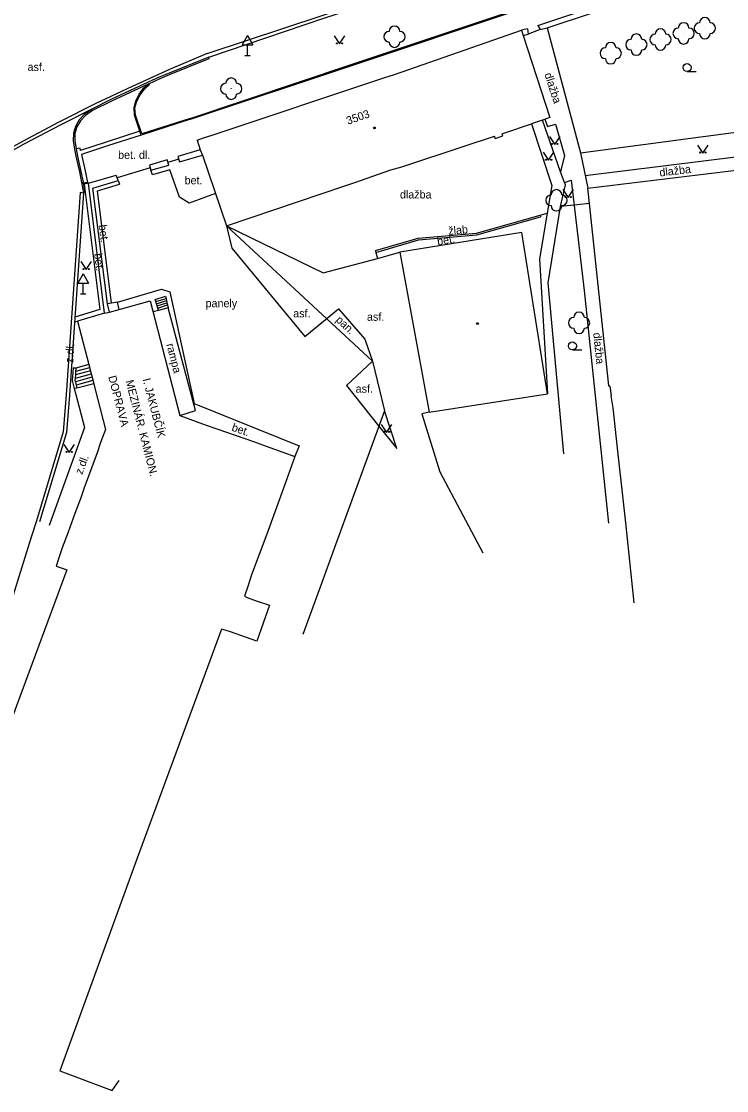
# Model space of a CAD drawing. Extents: x -584400 to -581602, y -1210894 to -1208793.
# Drawn here: x -583200.7 to -583134.6, y -1210788.6 to -1210688.4 of the extents above; entities that cross this region are included whole.
import ezdxf

# ---------------------------------------------------------------- set-up
doc = ezdxf.new("R2010")
doc.units = 0
for name, color, linetype in [('BUDOVY_MĚŘ', 7, 'Continuous'), ('POMOC_POPIS', 7, 'Continuous'), ('ROZHRANÍ_PLOCH', 7, 'Continuous'), ('ZELEŇ', 7, 'Continuous'), ('ZN_BUDOV', 7, 'Continuous'), ('ZN_DOPLŇKOVÉ', 7, 'Continuous'), ('ZN_KULTUR', 7, 'Continuous'), ('Č_POPIS_EVID', 7, 'Continuous')]:
    doc.layers.add(name, color=color, linetype=linetype)

msp = doc.modelspace()

# ---------------------------------------------------------------- linework, layer by layer
at = {"layer": 'BUDOVY_MĚŘ'}
for points in [[(-583184.19, -1210699.49), (-583183.61, -1210699.29), (-583182.68, -1210699.01), (-583166.62, -1210693.61), (-583165.69, -1210693.35), (-583153.81, -1210689.2), (-583153.65, -1210689.7), (-583151.14, -1210697.37), (-583151.83, -1210697.61), (-583152.88, -1210697.97)], [(-583156.27, -1210699.33), (-583155.55, -1210699.1), (-583155.61, -1210698.9), (-583155.45, -1210698.85), (-583152.88, -1210697.97)], [(-583184.19, -1210699.49), (-583183.91, -1210700.39), (-583183.7, -1210700.89), (-583181.45, -1210707.53), (-583170.35, -1210703.79), (-583169.43, -1210703.47), (-583166.06, -1210702.29), (-583165.03, -1210702), (-583159.08, -1210700.02), (-583156.53, -1210699.17), (-583156.34, -1210699.11)], [(-583156.27, -1210699.33), (-583156.34, -1210699.11)], [(-583145.53, -1210722.56), (-583145.63, -1210722.56), (-583145.65, -1210722.19), (-583147.42, -1210705.44), (-583147.59, -1210703.98), (-583133.15, -1210702.24)], [(-583153.78, -1210708.16), (-583165.2, -1210709.98), (-583162.45, -1210724.97), (-583151.37, -1210723.28), (-583153.78, -1210708.16)], [(-583191.49, -1210715.37), (-583188.6, -1210714.56), (-583185.83, -1210725.29), (-583183.34, -1210726.21), (-583182.26, -1210726.58), (-583178.91, -1210727.74), (-583178.07, -1210728.06), (-583175.04, -1210729.13), (-583175.97, -1210731.77), (-583177.66, -1210736.41), (-583179.09, -1210740.24), (-583179.46, -1210741.31), (-583179.75, -1210742.22), (-583179.51, -1210742.34), (-583178.58, -1210742.7), (-583177.41, -1210743.07), (-583178, -1210744.75), (-583178.6, -1210746.44), (-583181.08, -1210745.58), (-583181.49, -1210745.45), (-583181.92, -1210745.32), (-583189.81, -1210766.79), (-583197.05, -1210786.71), (-583192.16, -1210788.56), (-583191.5, -1210787.62)], [(-583191.49, -1210715.37), (-583191.67, -1210714.67), (-583192.21, -1210714.78), (-583192.61, -1210714.84)], [(-583192.42, -1210715.61), (-583192.61, -1210714.84)], [(-583192.87, -1210715.72), (-583195.42, -1210716.45), (-583194.35, -1210720.52), (-583193.89, -1210722.34), (-583193.79, -1210722.72), (-583193.53, -1210723.7), (-583192.79, -1210726.62), (-583193.25, -1210727.83), (-583193.57, -1210728.79), (-583194.78, -1210732.06), (-583195.1, -1210733), (-583195.66, -1210734.49), (-583196.28, -1210736.22), (-583196.85, -1210737.7), (-583197, -1210738.17), (-583197.41, -1210739.4), (-583196.84, -1210739.6), (-583196.41, -1210739.75), (-583201.11, -1210752.51), (-583205.78, -1210765.34), (-583206.94, -1210768.62), (-583209.22, -1210767.73), (-583211.95, -1210766.65), (-583212.05, -1210766.96)], [(-583192.87, -1210715.72), (-583192.42, -1210715.61)], [(-583192.42, -1210715.61), (-583191.49, -1210715.37)], [(-583145.53, -1210722.56), (-583145.39, -1210723.45)], [(-583143.26, -1210742.85), (-583144.04, -1210735.35), (-583144.45, -1210731.43), (-583144.6, -1210730.34), (-583144.81, -1210728.36), (-583145.22, -1210724.58), (-583145.39, -1210723.45)]]:
    msp.add_lwpolyline(points, dxfattribs=at)
at = {"layer": 'ROZHRANÍ_PLOCH'}
for points in [[(-583183.11, -1210691.71), (-583172.31, -1210688.07), (-583156.03, -1210682.74), (-583153.53, -1210681.91), (-583132.94, -1210675.24), (-583111.93, -1210668.38)], [(-583183.26, -1210691.38), (-583172.4, -1210687.78), (-583156.13, -1210682.46), (-583153.62, -1210681.63), (-583133.03, -1210674.96)], [(-583184.82, -1210697.54), (-583169.62, -1210692.47), (-583154.27, -1210687.34), (-583155.76, -1210682.84), (-583153.87, -1210682.22)], [(-583184.84, -1210697.45), (-583169.66, -1210692.38), (-583154.39, -1210687.28), (-583155.86, -1210682.87), (-583155.76, -1210682.84)], [(-583183.26, -1210691.38), (-583186.79, -1210692.88), (-583190.28, -1210694.46), (-583193.74, -1210696.1), (-583197.16, -1210697.82), (-583200.55, -1210699.61), (-583204.4, -1210701.76), (-583206.3, -1210702.84), (-583208.16, -1210703.98), (-583209.98, -1210705.2), (-583211.75, -1210706.48), (-583213.2, -1210707.61), (-583214.28, -1210708.46), (-583216.19, -1210710.05), (-583218.05, -1210711.7), (-583219.86, -1210713.42), (-583221.61, -1210715.19), (-583222.85, -1210716.51)], [(-583184.84, -1210697.45), (-583189.37, -1210698.91), (-583189.96, -1210697.14), (-583190.02, -1210696.48), (-583189.85, -1210695.83), (-583189.54, -1210695.25), (-583189.14, -1210694.71), (-583188.65, -1210694.28), (-583188.71, -1210694.21), (-583187.67, -1210693.73), (-583186.77, -1210693.35), (-583183.06, -1210691.84), (-583183.11, -1210691.71), (-583186.82, -1210693.22), (-583187.74, -1210693.6), (-583188.78, -1210694.07), (-583192.27, -1210695.7), (-583194.07, -1210696.6), (-583194.79, -1210697.09), (-583195.25, -1210697.58), (-583195.6, -1210698.21), (-583195.79, -1210698.85), (-583195.82, -1210699.56), (-583195.68, -1210700.34), (-583195.55, -1210701.01), (-583195.23, -1210702.46), (-583195.02, -1210703.47), (-583194.85, -1210704.45), (-583194.72, -1210704.4)], [(-583189.56, -1210698.66), (-583190.06, -1210697.15), (-583190.11, -1210696.46), (-583189.93, -1210695.8), (-583189.62, -1210695.19), (-583189.21, -1210694.63), (-583188.71, -1210694.21), (-583192.22, -1210695.83), (-583194, -1210696.72), (-583194.67, -1210697.19), (-583195.12, -1210697.67), (-583195.47, -1210698.26), (-583195.64, -1210698.88), (-583195.67, -1210699.54), (-583195.54, -1210700.31)], [(-583194.07, -1210696.6), (-583196.59, -1210697.86), (-583197.04, -1210698.09), (-583200.42, -1210699.88), (-583203.8, -1210701.76)], [(-583184.82, -1210697.54), (-583189.44, -1210699.03)], [(-583151.62, -1210697.54), (-583151.38, -1210698.2), (-583150.61, -1210697.99), (-583149.77, -1210700.92), (-583150.16, -1210702.47)], [(-583189.44, -1210699.03), (-583189.56, -1210698.66), (-583192.71, -1210699.67), (-583195.11, -1210700.45), (-583195.16, -1210700.23), (-583195.54, -1210700.31), (-583195.4, -1210700.98), (-583195.09, -1210702.44), (-583194.88, -1210703.44)], [(-583189.44, -1210699.03), (-583192.59, -1210700.04), (-583195.03, -1210700.85), (-583194.7, -1210702.36), (-583194.48, -1210703.45), (-583194.87, -1210703.54), (-583194.88, -1210703.44)], [(-583147.83, -1210702.8), (-583133.22, -1210700.99), (-583132.92, -1210700.98), (-583132.63, -1210701.05), (-583132.36, -1210701.2), (-583132.14, -1210701.4), (-583131.99, -1210701.66), (-583131.9, -1210702.03), (-583130.22, -1210716.17), (-583133.09, -1210716.57)], [(-583182.48, -1210704.49), (-583184.94, -1210705.4), (-583185.84, -1210704.83), (-583186.76, -1210702.27), (-583188.39, -1210702.73), (-583188.52, -1210702.31)], [(-583149.78, -1210703.45), (-583149.15, -1210703.24), (-583147.93, -1210713.58), (-583145.65, -1210735.4)], [(-583194.37, -1210703.52), (-583194.78, -1210703.62), (-583193.3, -1210715.36), (-583195.67, -1210716.09)], [(-583194.87, -1210703.54), (-583194.72, -1210704.4)], [(-583192.21, -1210714.78), (-583193.52, -1210704.25), (-583191.47, -1210703.62)], [(-583191.61, -1210703.28), (-583191.47, -1210703.62)], [(-583194.85, -1210704.45), (-583195.17, -1210704.39), (-583196.46, -1210723.37), (-583196.75, -1210726.84), (-583199.26, -1210735.17), (-583199.74, -1210736.69), (-583200.34, -1210738.59), (-583204.24, -1210751.1), (-583208.36, -1210764.19), (-583209.5, -1210767.62)], [(-583194.85, -1210704.45), (-583196.16, -1210723.39), (-583196.45, -1210726.9), (-583198.97, -1210735.26)], [(-583167.49, -1210709.85), (-583163.47, -1210708.68), (-583158.03, -1210708.22), (-583152.05, -1210706.51)], [(-583167.45, -1210710.01), (-583163.44, -1210708.84), (-583158, -1210708.38), (-583152.01, -1210706.67)], [(-583152.05, -1210706.51), (-583151.4, -1210706.33)], [(-583152.05, -1210706.51), (-583152.01, -1210706.67)], [(-583181.45, -1210707.53), (-583180.93, -1210709.62), (-583174.09, -1210717.9), (-583170.95, -1210715.3), (-583168.47, -1210718.13), (-583167.77, -1210720.2), (-583170.2, -1210722.5), (-583167.2, -1210726.26), (-583165.49, -1210728.39)], [(-583181.45, -1210707.53), (-583172.4, -1210711.94), (-583167.31, -1210710.59)], [(-583167.49, -1210709.85), (-583167.45, -1210710.01)], [(-583167.45, -1210710.01), (-583167.31, -1210710.59)], [(-583167.31, -1210710.59), (-583165.2, -1210709.98)], [(-583152.12, -1210710.61), (-583151.37, -1210723.28)], [(-583191.67, -1210714.67), (-583187.55, -1210713.45), (-583186.75, -1210713.7), (-583184.48, -1210724.18), (-583174.63, -1210728.13), (-583175.04, -1210729.13)], [(-583188.07, -1210714.62), (-583188.13, -1210714.42), (-583187.15, -1210714.11), (-583187.11, -1210714.32)], [(-583188.07, -1210714.62), (-583187.11, -1210714.32)], [(-583188.01, -1210714.82), (-583188.07, -1210714.62)], [(-583188.01, -1210714.82), (-583187.07, -1210714.52)], [(-583187.95, -1210715.02), (-583188.01, -1210714.82)], [(-583187.95, -1210715.02), (-583187.02, -1210714.73)], [(-583187.89, -1210715.23), (-583187.95, -1210715.02)], [(-583187.89, -1210715.23), (-583186.98, -1210714.94)], [(-583187.83, -1210715.45), (-583187.89, -1210715.23)], [(-583186.92, -1210715.2), (-583187.83, -1210715.45)], [(-583187.11, -1210714.32), (-583187.07, -1210714.52)], [(-583187.07, -1210714.52), (-583187.02, -1210714.73)], [(-583187.02, -1210714.73), (-583186.98, -1210714.94)], [(-583186.98, -1210714.94), (-583186.92, -1210715.2)], [(-583185.83, -1210725.29), (-583184.34, -1210724.83), (-583186.92, -1210715.2)], [(-583187.83, -1210715.45), (-583188.33, -1210715.59)], [(-583195.69, -1210716.53), (-583195.42, -1210716.45)], [(-583194.35, -1210720.52), (-583195.56, -1210720.85), (-583195.82, -1210720.87), (-583195.9, -1210722.01), (-583195.72, -1210722.78)], [(-583194.2, -1210721.12), (-583195.6, -1210721.5)], [(-583195.58, -1210721.18), (-583195.6, -1210721.5)], [(-583194.27, -1210720.82), (-583195.58, -1210721.18)], [(-583195.56, -1210720.89), (-583195.58, -1210721.18)], [(-583195.63, -1210721.83), (-583195.64, -1210721.99), (-583195.6, -1210722.15)], [(-583194.12, -1210721.42), (-583195.63, -1210721.83)], [(-583195.6, -1210721.5), (-583195.63, -1210721.83)], [(-583194.05, -1210721.72), (-583195.6, -1210722.15)], [(-583195.6, -1210722.15), (-583195.53, -1210722.45)], [(-583193.97, -1210722.02), (-583195.53, -1210722.45)], [(-583195.72, -1210722.78), (-583195.57, -1210723.32), (-583194.74, -1210726.43), (-583198.06, -1210735.59)], [(-583195.47, -1210722.72), (-583195.72, -1210722.78)], [(-583195.53, -1210722.45), (-583195.47, -1210722.72)], [(-583193.89, -1210722.34), (-583195.47, -1210722.72)], [(-583165.49, -1210728.39), (-583166.64, -1210724.86)], [(-583162.45, -1210724.97), (-583163.15, -1210725.15), (-583161.46, -1210730.56), (-583157.41, -1210738.18)]]:
    msp.add_lwpolyline(points, dxfattribs=at)
at = {"layer": 'ZELEŇ'}
for centre in [(-583136.62, -1210689), (-583165.7, -1210689.8), (-583140.78, -1210690.06), (-583138.61, -1210689.49), (-583143.04, -1210690.54), (-583145.44, -1210691.35), (-583181, -1210694.67), (-583150.53, -1210705.13), (-583148.41, -1210716.61)]:
    msp.add_circle(centre, 0.0005, dxfattribs=at)
for centre, start, end in [((-583136.62, -1210688.5), 0, 180), ((-583165.7, -1210689.3), 360, 180), ((-583140.78, -1210689.56), 0, 180), ((-583139.11, -1210689.49), 90, 270), ((-583138.61, -1210688.99), 0, 180), ((-583138.11, -1210689.49), 270, 90), ((-583137.12, -1210689), 90, 270), ((-583136.12, -1210689), 270, 90), ((-583166.2, -1210689.8), 90, 270), ((-583165.2, -1210689.8), 270, 90), ((-583143.54, -1210690.54), 90, 270), ((-583143.04, -1210690.04), 0, 180), ((-583142.54, -1210690.54), 270, 90), ((-583141.28, -1210690.06), 90, 270), ((-583140.28, -1210690.06), 270, 90), ((-583138.61, -1210689.99), 180, 360), ((-583136.62, -1210689.5), 180, 360), ((-583165.7, -1210690.3), 180, 360), ((-583145.94, -1210691.35), 90, 270), ((-583145.44, -1210690.85), 0, 180), ((-583144.94, -1210691.35), 270, 90), ((-583143.04, -1210691.04), 180, 360), ((-583140.78, -1210690.56), 180, 360), ((-583145.44, -1210691.85), 180, 360), ((-583181.5, -1210694.67), 90, 270), ((-583181, -1210694.17), 360, 180), ((-583180.5, -1210694.67), 270, 90), ((-583181, -1210695.17), 180, 360), ((-583150.53, -1210704.63), 0, 180), ((-583151.03, -1210705.13), 90, 270), ((-583150.03, -1210705.13), 270, 90), ((-583150.53, -1210705.63), 180, 360), ((-583148.91, -1210716.61), 90, 270), ((-583148.41, -1210716.11), 360, 180), ((-583147.91, -1210716.61), 270, 90), ((-583148.41, -1210717.11), 180, 360)]:
    msp.add_arc(centre, 0.5, start, end, dxfattribs=at)
at = {"layer": 'ZN_BUDOV'}
for centre in [(-583167.59, -1210698.35), (-583157.92, -1210716.69)]:
    msp.add_circle(centre, 0.0875, dxfattribs=at)
at = {"layer": 'ZN_DOPLŇKOVÉ'}
for p, q in [((-583179.49, -1210689.7), (-583179.99, -1210690.57)), ((-583179.49, -1210689.7), (-583178.99, -1210690.57)), ((-583179.99, -1210690.57), (-583178.99, -1210690.57)), ((-583179.49, -1210691.57), (-583179.49, -1210690.57)), ((-583179.74, -1210691.57), (-583179.24, -1210691.57)), ((-583194.88, -1210712.02), (-583195.38, -1210712.89)), ((-583194.88, -1210712.02), (-583194.38, -1210712.89)), ((-583195.38, -1210712.89), (-583194.38, -1210712.89)), ((-583194.88, -1210713.89), (-583194.88, -1210712.89)), ((-583195.13, -1210713.89), (-583194.63, -1210713.89))]:
    msp.add_line(p, q, dxfattribs=at)
for points in [[(-583152.28, -1210688.74), (-583132.02, -1210682), (-583108.64, -1210674.26)], [(-583151.4, -1210688.97), (-583124.61, -1210680.06)], [(-583153.23, -1210689.05), (-583153.81, -1210689.2)], [(-583153.23, -1210689.05), (-583153.18, -1210689.55)], [(-583152.04, -1210689.14), (-583153.18, -1210689.55)], [(-583152.28, -1210688.74), (-583152.04, -1210689.14), (-583151.4, -1210688.97)], [(-583151.4, -1210688.97), (-583148.27, -1210700.67), (-583130.65, -1210698.34)], [(-583153.65, -1210689.7), (-583153.18, -1210689.55)], [(-583152.88, -1210697.97), (-583150.97, -1210703.75), (-583151.4, -1210706.33)], [(-583150.14, -1210705.72), (-583149.69, -1210703.69), (-583149.78, -1210703.45), (-583150.16, -1210702.47), (-583151.83, -1210697.61)], [(-583183.91, -1210700.39), (-583185.99, -1210701.04)], [(-583185.99, -1210701.04), (-583185.84, -1210701.52), (-583183.7, -1210700.89)], [(-583148.27, -1210700.67), (-583147.59, -1210703.98)], [(-583188.6, -1210702.08), (-583191.7, -1210703.02)], [(-583187, -1210701.35), (-583188.67, -1210701.84)], [(-583188.67, -1210701.84), (-583188.52, -1210702.31), (-583186.86, -1210701.84), (-583187, -1210701.35)], [(-583185.92, -1210701.28), (-583186.93, -1210701.6)], [(-583192.87, -1210715.72), (-583194.37, -1210703.52), (-583191.79, -1210702.77)], [(-583192.61, -1210714.84), (-583193.96, -1210704), (-583191.61, -1210703.28), (-583191.79, -1210702.77)], [(-583149.83, -1210728.88), (-583151.3, -1210712.86), (-583150.14, -1210705.72)], [(-583148.59, -1210705.57), (-583150.14, -1210705.72)], [(-583147.42, -1210705.44), (-583148.59, -1210705.57)], [(-583151.4, -1210706.33), (-583152.12, -1210710.61)], [(-583181.45, -1210707.53), (-583167.77, -1210720.2), (-583166.64, -1210724.86), (-583171.22, -1210737.43), (-583172.54, -1210741.04), (-583174.3, -1210745.82)]]:
    msp.add_lwpolyline(points, dxfattribs=at)
at = {"layer": 'ZN_KULTUR'}
for p, q in [((-583138.29, -1210693.06), (-583137.42, -1210693.06)), ((-583149.03, -1210719.15), (-583148.16, -1210719.15))]:
    msp.add_line(p, q, dxfattribs=at)
for points in [[(-583171.35, -1210689.73), (-583170.85, -1210690.48), (-583170.35, -1210689.73)], [(-583151.19, -1210699.15), (-583150.69, -1210699.9), (-583150.19, -1210699.15)], [(-583137.32, -1210699.95), (-583136.82, -1210700.7), (-583136.32, -1210699.95)], [(-583151.76, -1210700.63), (-583151.26, -1210701.38), (-583150.76, -1210700.63)], [(-583149.92, -1210704.13), (-583149.42, -1210704.88), (-583148.92, -1210704.13)], [(-583195.1, -1210710.88), (-583194.6, -1210711.63), (-583194.1, -1210710.88)], [(-583166.94, -1210726.13), (-583166.44, -1210726.88), (-583165.94, -1210726.13)], [(-583196.68, -1210728.01), (-583196.18, -1210728.76), (-583195.68, -1210728.01)]]:
    msp.add_lwpolyline(points, dxfattribs=at)
for centre, radius in [((-583171.1, -1210690.43), 0.05), ((-583170.6, -1210690.43), 0.05), ((-583138.29, -1210692.69), 0.375), ((-583150.94, -1210699.85), 0.05), ((-583150.44, -1210699.85), 0.05), ((-583137.07, -1210700.65), 0.05), ((-583136.57, -1210700.65), 0.05), ((-583151.51, -1210701.33), 0.05), ((-583151.01, -1210701.33), 0.05), ((-583149.67, -1210704.83), 0.05), ((-583149.17, -1210704.83), 0.05), ((-583194.85, -1210711.58), 0.05), ((-583194.35, -1210711.58), 0.05), ((-583149.03, -1210718.77), 0.375), ((-583166.69, -1210726.83), 0.05), ((-583166.19, -1210726.83), 0.05), ((-583196.43, -1210728.71), 0.05), ((-583195.93, -1210728.71), 0.05)]:
    msp.add_circle(centre, radius, dxfattribs=at)

# ---------------------------------------------------------------- texts
at = {"layer": 'POMOC_POPIS'}
for s, p in [('asf.', (-583200.08, -1210693.01)), ('bet. dl.', (-583191.6, -1210701.25)), ('bet.', (-583185.37, -1210703.63)), ('dlažba', (-583165.19, -1210704.96)), ('panely', (-583183.4, -1210715.15)), ('asf.', (-583175.19, -1210716.1)), ('asf.', (-583168.28, -1210716.42)), ('asf.', (-583169.34, -1210723.16))]:
    msp.add_text(s, height=0.75, dxfattribs=at).set_placement(p)
for s, rotation, p in [('dlažba', 288.104, (-583151.67, -1210693.32)), ('dlažba', 6.8709, (-583140.83, -1210702.91)), ('bet.', 277.099, (-583193.42, -1210707.46)), ('žlab', 4.8334, (-583160.63, -1210708.37)), ('bet.', 9.055, (-583161.65, -1210709.35)), ('bet.', 277.1851, (-583193.85, -1210710.14)), ('pan.', 317.1951, (-583171.26, -1210716.42)), ('dlažba', 275.9652, (-583147.09, -1210717.57)), ('z.dl.', 86.12, (-583195.82, -1210720.39)), ('rampa', 284.4751, (-583187.09, -1210718.64)), ('DOPRAVA', 284.5471, (-583192.53, -1210721.66)), ('MEZINÁR. KAMION.', 284.5471, (-583190.91, -1210722.07)), ('I. JAKUBČÍK', 284.5471, (-583189.31, -1210721.9)), ('bet.', 340.9006, (-583181.02, -1210726.7)), ('z.dl.', 69.694, (-583194.97, -1210730.88))]:
    msp.add_text(s, height=0.75, rotation=rotation, dxfattribs=at).set_placement(p)
at = {"layer": 'Č_POPIS_EVID'}
msp.add_text('3503', height=0.75, rotation=18.7677, dxfattribs=at).set_placement((-583170.07, -1210698.05))

doc.saveas('drawing.dxf')
